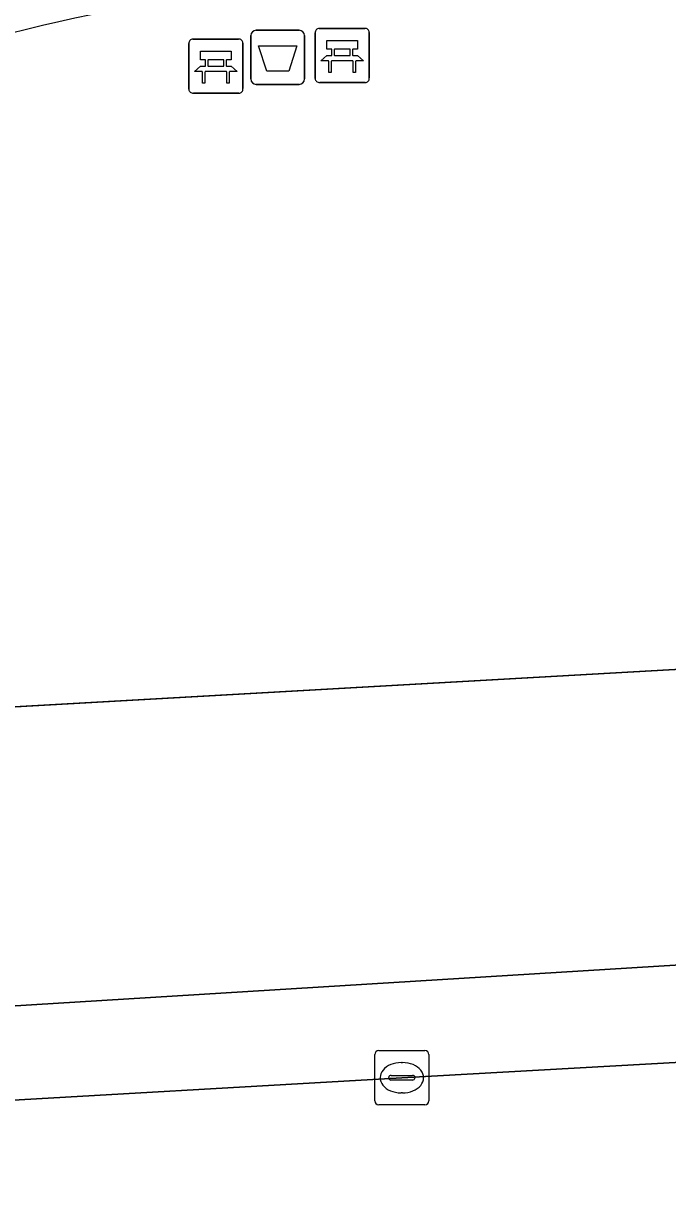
# Model space of a CAD drawing. Extents: x 163008 to 163854, y 382777 to 383982.
# Drawn here: x 163467.51 to 163479.41, y 383548.92 to 383570.7 of the extents above; entities that cross this region are included whole.
import ezdxf

# ---------------------------------------------------------------- set-up
doc = ezdxf.new("R2010")
doc.units = 0
for name, color, linetype in [('IMGEO_Afvalbak', 7, 'Continuous'), ('IMGEO_Bank', 7, 'Continuous'), ('IMGEO_Hek', 7, 'Continuous'), ('IMGEO_Kolk', 7, 'Continuous'), ('IMGEO_Parkeervlak_open', 7, 'Continuous'), ('IMGEO_Rijbaan_lokaal_open', 7, 'Continuous'), ('IMGEO_Voetpad_gesloten', 7, 'Continuous'), ('IMGEO_Voetpad_open', 7, 'Continuous')]:
    doc.layers.add(name, color=color, linetype=linetype)

msp = doc.modelspace()

# ---------------------------------------------------------------- linework, layer by layer
at = {"layer": 'IMGEO_Afvalbak'}
for p, q in [((163471.813, 383570.577), (163472.603, 383570.577)), ((163472.603, 383570.577), (163471.813, 383570.577)), ((163471.713, 383569.677), (163471.713, 383570.477)), ((163471.713, 383570.477), (163471.713, 383569.677)), ((163472.703, 383570.477), (163472.703, 383569.677)), ((163472.703, 383569.677), (163472.703, 383570.477)), ((163472.603, 383569.577), (163471.813, 383569.577)), ((163471.813, 383569.577), (163472.603, 383569.577))]:
    msp.add_line(p, q, dxfattribs=at)
msp.add_lwpolyline([(163471.856, 383570.291), (163472.56, 383570.291), (163472.411, 383569.821), (163472.005, 383569.821), (163471.856, 383570.291)], dxfattribs=at)
for centre, start, end in [((163471.813, 383570.477), 90, 180), ((163471.813, 383570.477), 90, 180), ((163472.603, 383570.477), 0, 90), ((163472.603, 383570.477), 360, 90), ((163471.813, 383569.677), 180, 270), ((163471.813, 383569.677), 180, 270), ((163472.603, 383569.677), 270, 0), ((163472.603, 383569.677), 270, 0)]:
    msp.add_arc(centre, 0.1, start, end, dxfattribs=at)
at = {"layer": 'IMGEO_Bank'}
for p, q in [((163472.976, 383570.611), (163473.817, 383570.611)), ((163473.817, 383570.611), (163472.976, 383570.611)), ((163470.642, 383570.414), (163471.483, 383570.414)), ((163471.483, 383570.414), (163470.642, 383570.414)), ((163472.901, 383569.686), (163472.901, 383570.527)), ((163472.901, 383570.527), (163472.901, 383569.686)), ((163473.901, 383570.536), (163473.901, 383569.695)), ((163473.901, 383569.695), (163473.901, 383570.536)), ((163470.567, 383569.489), (163470.567, 383570.33)), ((163470.567, 383570.33), (163470.567, 383569.489)), ((163471.567, 383570.339), (163471.567, 383569.498)), ((163471.567, 383569.498), (163471.567, 383570.339)), ((163473.21, 383570.117), (163473.21, 383570.223)), ((163473.254, 383570.223), (163473.254, 383570.117)), ((163473.542, 383570.229), (163473.26, 383570.229)), ((163473.548, 383570.117), (163473.548, 383570.223)), ((163473.592, 383570.223), (163473.592, 383570.117)), ((163470.876, 383569.92), (163470.876, 383570.026)), ((163470.92, 383570.026), (163470.92, 383569.92)), ((163471.208, 383570.032), (163470.926, 383570.032)), ((163470.926, 383569.914), (163471.208, 383569.914)), ((163471.214, 383569.92), (163471.214, 383570.026)), ((163471.258, 383570.026), (163471.258, 383569.92)), ((163473.598, 383570.009), (163473.205, 383570.009)), ((163473.26, 383570.111), (163473.542, 383570.111)), ((163471.264, 383569.812), (163470.871, 383569.812)), ((163473.826, 383569.611), (163472.985, 383569.611)), ((163472.985, 383569.611), (163473.826, 383569.611)), ((163471.492, 383569.414), (163470.651, 383569.414)), ((163470.651, 383569.414), (163471.492, 383569.414))]:
    msp.add_line(p, q, dxfattribs=at)
for points in [[(163473.204, 383570.229), (163473.118, 383570.229), (163473.118, 383570.39), (163473.681, 383570.39), (163473.681, 383570.229), (163473.598, 383570.229)], [(163470.87, 383570.032), (163470.784, 383570.032), (163470.784, 383570.193), (163471.347, 383570.193), (163471.347, 383570.032), (163471.264, 383570.032)], [(163470.814, 383569.812), (163470.672, 383569.812), (163470.784, 383569.914), (163470.87, 383569.914)], [(163471.264, 383569.914), (163471.347, 383569.914), (163471.459, 383569.812), (163471.32, 383569.812)], [(163473.148, 383570.009), (163473.006, 383570.009), (163473.118, 383570.111), (163473.204, 383570.111)], [(163473.198, 383570.002), (163473.198, 383569.795), (163473.155, 383569.795), (163473.155, 383570.002)], [(163473.598, 383570.111), (163473.681, 383570.111), (163473.793, 383570.009), (163473.654, 383570.009)], [(163473.648, 383570.002), (163473.648, 383569.795), (163473.604, 383569.795), (163473.604, 383570.002)], [(163470.864, 383569.805), (163470.864, 383569.598), (163470.821, 383569.598), (163470.821, 383569.805)], [(163471.314, 383569.805), (163471.314, 383569.598), (163471.27, 383569.598), (163471.27, 383569.805)]]:
    msp.add_lwpolyline(points, dxfattribs=at)
for centre, radius, start, end in [((163472.979, 383570.533), 0.0779, 92.4484, 184.2845), ((163472.979, 383570.533), 0.0779, 92.4484, 184.2845), ((163473.823, 383570.533), 0.0779, 2.4484, 94.2845), ((163473.823, 383570.533), 0.0779, 2.4484, 94.2845), ((163470.645, 383570.336), 0.0779, 92.4484, 184.2845), ((163470.645, 383570.336), 0.0779, 92.4484, 184.2845), ((163471.489, 383570.336), 0.0779, 2.4484, 94.2845), ((163471.489, 383570.336), 0.0779, 2.4484, 94.2845), ((163473.203, 383570.222), 0.00671, 2.8957, 87.1043), ((163473.26, 383570.222), 0.00671, 92.8957, 177.1043), ((163473.542, 383570.222), 0.00671, 2.8957, 87.1043), ((163473.599, 383570.222), 0.00671, 92.8957, 177.1043), ((163470.869, 383570.025), 0.00671, 2.8957, 87.1043), ((163470.869, 383569.921), 0.00671, 272.8957, 357.1043), ((163470.926, 383570.025), 0.00671, 92.8957, 177.1043), ((163470.926, 383569.921), 0.00671, 182.8957, 267.1043), ((163471.208, 383570.025), 0.00671, 2.8957, 87.1043), ((163471.208, 383569.921), 0.00671, 272.8957, 357.1043), ((163471.265, 383570.025), 0.00671, 92.8957, 177.1043), ((163471.265, 383569.921), 0.00671, 182.8957, 267.1043), ((163473.148, 383570.002), 0.00671, 2.8957, 87.1043), ((163473.205, 383570.002), 0.00671, 92.8957, 177.1043), ((163473.203, 383570.118), 0.00671, 272.8957, 357.1043), ((163473.26, 383570.118), 0.00671, 182.8957, 267.1043), ((163473.542, 383570.118), 0.00671, 272.8957, 357.1043), ((163473.599, 383570.118), 0.00671, 182.8957, 267.1043), ((163473.597, 383570.002), 0.00671, 2.8957, 87.1043), ((163473.654, 383570.002), 0.00671, 92.8957, 177.1043), ((163470.814, 383569.805), 0.00671, 2.8957, 87.1043), ((163470.871, 383569.805), 0.00671, 92.8957, 177.1043), ((163471.263, 383569.805), 0.00671, 2.8957, 87.1043), ((163471.32, 383569.805), 0.00671, 92.8957, 177.1043), ((163473.823, 383569.689), 0.0779, 272.4484, 4.2845), ((163473.823, 383569.689), 0.0779, 272.4484, 4.2845), ((163470.645, 383569.492), 0.0779, 182.4484, 274.2845), ((163470.645, 383569.492), 0.0779, 182.4484, 274.2845), ((163471.489, 383569.492), 0.0779, 272.4484, 4.2845), ((163471.489, 383569.492), 0.0779, 272.4484, 4.2845), ((163472.979, 383569.689), 0.0779, 182.4484, 274.2845), ((163472.979, 383569.689), 0.0779, 182.4484, 274.2845)]:
    msp.add_arc(centre, radius, start, end, dxfattribs=at)
at = {"layer": 'IMGEO_Hek'}
msp.add_lwpolyline([(163464.957, 383557.946), (163484.445, 383559.043)], dxfattribs=at)
at = {"layer": 'IMGEO_Kolk'}
for p, q in [((163474.001, 383550.802), (163474.001, 383551.654)), ((163474.076, 383551.728), (163474.928, 383551.728)), ((163475.002, 383551.654), (163475.002, 383550.802)), ((163474.489, 383551.508), (163474.514, 383551.508)), ((163474.26, 383551.222), (163474.26, 383551.234)), ((163474.698, 383551.185), (163474.3, 383551.185)), ((163474.303, 383551.271), (163474.701, 383551.271)), ((163474.744, 383551.234), (163474.744, 383551.222)), ((163474.512, 383550.948), (163474.487, 383550.948)), ((163474.928, 383550.728), (163474.076, 383550.728))]:
    msp.add_line(p, q, dxfattribs=at)
for points in [[(163474.001, 383550.802), (163474.001, 383551.654)], [(163474.076, 383551.728), (163474.928, 383551.728)], [(163475.002, 383551.654), (163475.002, 383550.802)], [(163474.928, 383550.728), (163474.076, 383550.728)]]:
    msp.add_lwpolyline(points, dxfattribs=at)
for centre, radius, start, end in [((163474.078, 383551.652), 0.0765, 91.552, 178.448), ((163474.078, 383551.652), 0.0765, 91.552, 178.448), ((163474.926, 383551.652), 0.0765, 1.552, 88.448), ((163474.926, 383551.652), 0.0765, 1.552, 88.448), ((163474.3, 383551.231), 0.0403, 85.8775, 175.7526), ((163474.297, 383551.221), 0.0366, 178.938, 274.7102), ((163474.701, 383551.228), 0.043, 264.8664, 352.4533), ((163474.705, 383551.233), 0.0386, 1.7309, 96.639), ((163474.078, 383550.804), 0.0765, 181.552, 268.448), ((163474.078, 383550.804), 0.0765, 181.552, 268.448), ((163474.926, 383550.804), 0.0765, 271.552, 358.448), ((163474.926, 383550.804), 0.0765, 271.552, 358.448)]:
    msp.add_arc(centre, radius, start, end, dxfattribs=at)
for centre, major_axis, ratio, start_param, end_param in [((163474.488, 383551.228), (-0.387, 0.002), 0.722429, 4.712389, 7.853982), ((163474.513, 383551.228), (-0.39, 0.002), 0.717154, 1.570796, 4.712389)]:
    msp.add_ellipse(centre, major_axis=major_axis, ratio=ratio, start_param=start_param, end_param=end_param, dxfattribs=at)
at = {"layer": 'IMGEO_Parkeervlak_open'}
msp.add_lwpolyline([(163492.892, 383559.197), (163484.462, 383558.723), (163484.445, 383559.043), (163465.264, 383557.963), (163464.957, 383557.946), (163462.525, 383557.809), (163450.914, 383557.156), (163448.287, 383551.38), (163448.571, 383551.398), (163492.037, 383554.079)], dxfattribs=at)
at = {"layer": 'IMGEO_Rijbaan_lokaal_open'}
msp.add_lwpolyline([(163438.996, 383549.105), (163438.069, 383544.085), (163439.769, 383544.193), (163496.534, 383547.428), (163496.066, 383549.779), (163495.537, 383552.438), (163492.842, 383552.254), (163474.503, 383551.227), (163457.78, 383550.265), (163446.126, 383549.486)], close=True, dxfattribs=at)
at = {"layer": 'IMGEO_Voetpad_gesloten'}
msp.add_lwpolyline([(163464.61, 383569.726), (163465.264, 383557.963), (163484.445, 383559.043), (163483.941, 383570.347)], dxfattribs=at)
msp.add_arc((163475.277, 383538.852), 32.665, 74.6195, 109.0604, dxfattribs=at)
at = {"layer": 'IMGEO_Voetpad_open'}
msp.add_lwpolyline([(163492.842, 383552.254), (163495.537, 383552.438), (163498.523, 383553.092), (163499.013, 383553.191), (163498.976, 383553.43), (163500, 383553.659), (163502.35, 383554.184), (163502.014, 383555.714), (163501.855, 383555.679), (163495.253, 383554.237), (163494.811, 383555.781), (163493.402, 383554.206), (163492.037, 383554.079), (163448.571, 383551.398), (163448.287, 383551.38), (163446.672, 383551.512), (163440.585, 383551.167), (163439.058, 383553.042), (163438.03, 383549.068), (163438.996, 383549.105), (163446.126, 383549.486), (163457.78, 383550.265), (163474.503, 383551.227)], close=True, dxfattribs=at)
msp.add_arc((163475.277, 383538.852), 32.665, 74.6195, 109.0604, dxfattribs=at)

doc.saveas('drawing.dxf')
